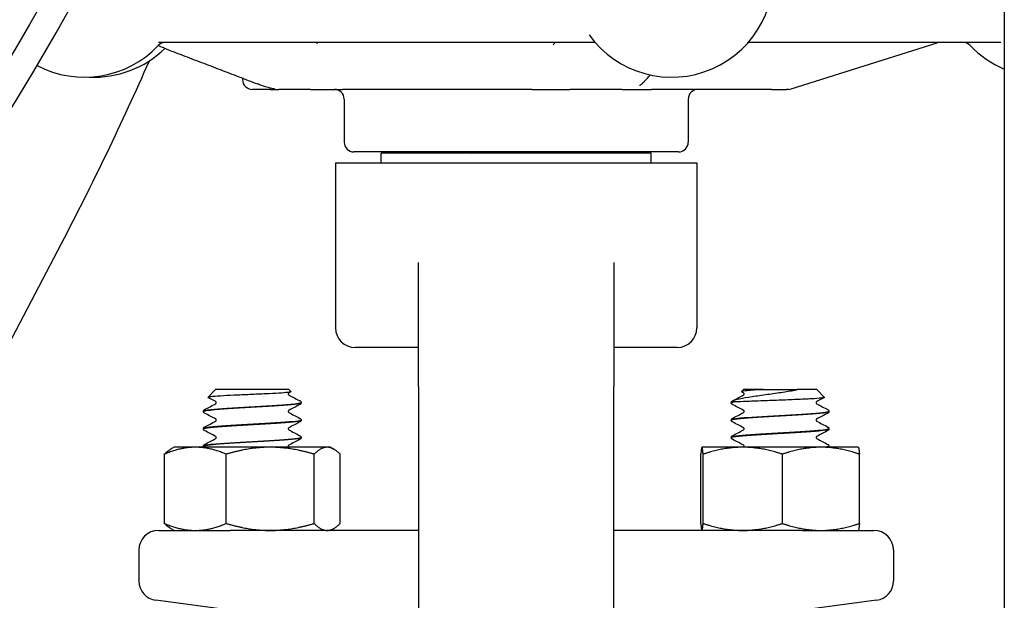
# Model space of a CAD drawing. Header units: inches. Extents: x 24 to 1128, y -69 to 748.
# Tile 464 of 656: x 617.26 to 620.4, y 344.85 to 346.7. Entities that reach past the tile are written whole.
import ezdxf

# ---------------------------------------------------------------- set-up
doc = ezdxf.new("R2010")
doc.units = ezdxf.units.IN
doc.header["$LTSCALE"] = 32
doc.header["$MEASUREMENT"] = 0
doc.layers.add('Visible (ANSI)', color=7, linetype='Continuous', lineweight=30)

msp = doc.modelspace()

# ---------------------------------------------------------------- linework, layer by layer
at = {"layer": 'Visible (ANSI)'}
for p, q in [((620.40363, 374.85867), (620.40363, 339.10867)), ((619.08927, 346.63117), (617.69998, 346.63117)), ((620.39269, 346.63117), (619.58484, 346.63117)), ((619.72273, 346.48262), (620.18854, 346.62972)), ((617.96813, 346.51682), (617.96813, 346.51242)), ((618.05743, 346.48117), (617.99938, 346.48117)), ((618.05743, 346.48117), (618.08457, 346.48117)), ((618.1855, 346.48117), (618.08457, 346.48117)), ((618.1855, 346.48117), (618.28816, 346.48117)), ((618.89284, 346.48117), (618.28816, 346.48117)), ((618.89284, 346.48117), (619.01423, 346.48117)), ((619.18188, 346.48117), (619.01423, 346.48117)), ((619.18188, 346.48117), (619.27608, 346.48117)), ((619.65955, 346.48117), (619.27608, 346.48117)), ((619.65955, 346.48117), (619.70744, 346.48117)), ((619.71332, 346.48117), (619.70744, 346.48117)), ((618.29313, 346.44992), (618.29313, 346.31242)), ((619.39313, 346.44992), (619.39313, 346.31242)), ((619.36188, 346.28117), (618.32438, 346.28117)), ((619.27488, 346.27742), (618.41138, 346.27742)), ((618.41138, 346.24617), (618.41138, 346.27742)), ((618.65563, 346.27742), (618.65563, 346.28117)), ((618.98897, 346.28117), (618.98897, 346.27742)), ((619.27488, 346.24617), (619.27488, 346.27742)), ((618.26563, 346.24617), (619.42063, 346.24617)), ((618.26563, 346.24617), (618.26563, 345.71867)), ((619.42063, 346.24617), (619.42063, 345.71867)), ((615.41982, 342.23117), (617.38931, 345.9885)), ((618.53063, 345.53117), (618.53063, 345.92808)), ((619.15563, 345.92808), (619.15563, 345.53117)), ((618.53063, 345.65617), (618.32813, 345.65617)), ((619.35813, 345.65617), (619.15563, 345.65617)), ((617.88211, 345.52117), (617.8575, 345.49656)), ((618.11665, 345.52117), (617.88211, 345.52117)), ((618.11665, 345.52117), (618.12297, 345.51485)), ((618.53063, 345.53117), (618.53063, 344.52117)), ((619.15563, 344.52117), (619.15563, 345.53117)), ((619.56961, 345.52117), (619.56329, 345.51485)), ((619.63284, 345.52117), (619.56961, 345.52117)), ((619.63284, 345.52117), (619.68719, 345.52117)), ((619.68719, 345.52117), (619.74148, 345.52117)), ((619.80415, 345.52117), (619.74148, 345.52117)), ((619.80415, 345.52117), (619.82876, 345.49656)), ((619.53664, 345.48219), (619.53979, 345.48219)), ((617.84313, 345.45134), (617.84313, 345.45192)), ((618.15563, 345.47915), (618.15563, 345.47973)), ((619.53063, 345.47915), (619.53063, 345.47973)), ((619.84313, 345.45134), (619.84313, 345.45192)), ((618.15563, 345.42354), (618.15563, 345.42412)), ((619.53063, 345.42354), (619.53063, 345.42412)), ((617.84313, 345.39573), (617.84313, 345.39631)), ((619.84313, 345.39573), (619.84313, 345.39631)), ((618.15563, 345.36792), (618.15563, 345.36851)), ((619.53063, 345.36792), (619.53063, 345.36851)), ((617.74938, 345.33717), (617.73833, 345.33079)), ((617.81735, 345.33717), (617.74938, 345.33717)), ((618.05677, 345.33717), (617.81735, 345.33717)), ((617.84313, 345.34012), (617.84313, 345.3407)), ((618.2388, 345.33717), (618.05677, 345.33717)), ((618.24938, 345.33717), (618.2388, 345.33717)), ((618.24938, 345.33717), (618.26043, 345.33079)), ((619.43688, 345.33717), (619.4368, 345.33712)), ((619.43697, 345.33717), (619.43688, 345.33717)), ((619.56749, 345.33717), (619.43697, 345.33717)), ((619.81741, 345.33717), (619.56749, 345.33717)), ((619.93688, 345.33717), (619.81741, 345.33717)), ((619.84313, 345.34012), (619.84313, 345.3407)), ((619.93688, 345.33717), (619.93697, 345.33712)), ((617.71842, 345.0935), (617.71842, 345.31484)), ((617.91629, 345.0935), (617.91629, 345.31484)), ((618.19726, 345.0935), (618.19726, 345.31484)), ((618.28035, 345.0935), (618.28035, 345.31484)), ((619.43325, 345.0935), (619.43325, 345.31484)), ((619.44068, 345.0935), (619.44068, 345.31484)), ((619.69431, 345.0935), (619.69431, 345.31484)), ((619.94051, 345.0935), (619.94051, 345.31484)), ((617.74938, 345.07117), (617.73833, 345.07755)), ((618.24938, 345.07117), (618.26043, 345.07755)), ((617.69938, 345.07117), (617.92827, 345.07117)), ((618.53063, 345.07117), (617.92827, 345.07117)), ((619.75799, 345.07117), (619.15563, 345.07117)), ((619.43688, 345.07117), (619.4368, 345.07122)), ((619.75799, 345.07117), (619.98688, 345.07117)), ((619.93688, 345.07117), (619.93697, 345.07122)), ((617.63688, 345.00867), (617.63688, 344.90979)), ((620.04938, 345.00867), (620.04938, 344.90979)), ((617.92011, 344.81769), (617.69122, 344.84782)), ((619.99504, 344.84782), (619.76615, 344.81769))]:
    msp.add_line(p, q, dxfattribs=at)
msp.add_circle((610.78063, 350.42117), 7.5, dxfattribs=at)
for centre, radius, start, end in [((610.78063, 350.42117), 7.588, 134.247392, 45.752608), ((619.34002, 346.84492), 0.325, 215.65173, 11.53696), ((617.46292, 346.84492), 0.325, 242.18881, 316.55016), ((617.72155, 346.59992), 0.03125, 90, 136.55016), ((620.19795, 346.59992), 0.03125, 90, 107.52557), ((620.27181, 346.59992), 0.03125, 43.44984, 90), ((620.53044, 346.84492), 0.325, 223.44984, 247.03534), ((617.49323, 346.84492), 0.325, 267.32759, 314.23218), ((608.93281, 350.42117), 9.54783, 332.337698, 336.228971), ((617.99938, 346.51242), 0.03125, 180, 270), ((618.26188, 346.44992), 0.03125, 0, 90), ((619.42438, 346.44992), 0.03125, 90, 180), ((619.71332, 346.51242), 0.03125, 270, 287.52557), ((618.32438, 346.31242), 0.03125, 180, 270), ((619.36188, 346.31242), 0.03125, 270, 0), ((618.32813, 345.71867), 0.0625, 180, 270), ((619.35813, 345.71867), 0.0625, 270, 0), ((617.69938, 345.00867), 0.0625, 90, 180), ((619.98688, 345.00867), 0.0625, 0, 90), ((617.69938, 344.90979), 0.0625, 180, 262.5), ((619.98688, 344.90979), 0.0625, 277.5, 0)]:
    msp.add_arc(centre, radius, start, end, dxfattribs=at)
for points in [[(617.71668, 346.6133), (617.71043, 346.6157), (617.70417, 346.61817), (617.69823, 346.62074)], [(619.25275, 346.50617), (619.25929, 346.51313), (619.26583, 346.52008), (619.27237, 346.52704)], [(618.70003, 346.27742), (618.71136, 346.27867), (618.72455, 346.27992), (618.73922, 346.28117)], [(618.87567, 346.28117), (618.86228, 346.27992), (618.84846, 346.27867), (618.83475, 346.27742)], [(618.12262, 345.51406), (618.12043, 345.51291), (618.11824, 345.51176), (618.11605, 345.5106)], [(619.57022, 345.5106), (619.56803, 345.51176), (619.56584, 345.51291), (619.56365, 345.51406)], [(619.63284, 345.52117), (619.62895, 345.52098), (619.62515, 345.52078), (619.62146, 345.52057)], [(619.73897, 345.52057), (619.74004, 345.52077), (619.74089, 345.52097), (619.74148, 345.52117)], [(617.88272, 345.4828), (617.87442, 345.48716), (617.86612, 345.49152), (617.85782, 345.49587)], [(618.11605, 345.50388), (618.12794, 345.49763), (618.13983, 345.49139), (618.15173, 345.48516)], [(618.15204, 345.48499), (618.15194, 345.48505), (618.15184, 345.4851), (618.15173, 345.48516)], [(619.53084, 345.47912), (619.53074, 345.48014), (619.53369, 345.48117), (619.53979, 345.48219)], [(619.53664, 345.48219), (619.53266, 345.48137), (619.53077, 345.48055), (619.53086, 345.47973)], [(619.53453, 345.48516), (619.54643, 345.49139), (619.55833, 345.49763), (619.57022, 345.50388)], [(619.82845, 345.49587), (619.82015, 345.49152), (619.81185, 345.48716), (619.80355, 345.4828)], [(617.84687, 345.45727), (617.85882, 345.46353), (617.87077, 345.46979), (617.88272, 345.47608)], [(618.1519, 345.4738), (618.13994, 345.46754), (618.12799, 345.46128), (618.11605, 345.45499)], [(619.57022, 345.45499), (619.55827, 345.46128), (619.54632, 345.46754), (619.53437, 345.4738)], [(619.80355, 345.47608), (619.81549, 345.46979), (619.82744, 345.46353), (619.8394, 345.45727)], [(617.88272, 345.42719), (617.87077, 345.43347), (617.85882, 345.43974), (617.84687, 345.446)], [(617.84687, 345.40165), (617.85882, 345.40792), (617.87077, 345.41418), (617.88272, 345.42046)], [(618.11605, 345.44827), (618.12799, 345.44199), (618.13994, 345.43572), (618.1519, 345.42946)], [(619.53437, 345.42946), (619.54632, 345.43572), (619.55827, 345.44199), (619.57022, 345.44827)], [(619.8394, 345.446), (619.82744, 345.43974), (619.81549, 345.43347), (619.80355, 345.42719)], [(619.80355, 345.42046), (619.81549, 345.41418), (619.82744, 345.40792), (619.8394, 345.40165)], [(617.88272, 345.37158), (617.87077, 345.37786), (617.85882, 345.38413), (617.84687, 345.39039)], [(618.1519, 345.41819), (618.13994, 345.41193), (618.12799, 345.40566), (618.11605, 345.39938)], [(618.11605, 345.39266), (618.12799, 345.38638), (618.13994, 345.38011), (618.1519, 345.37385)], [(619.57022, 345.39938), (619.55827, 345.40566), (619.54632, 345.41193), (619.53437, 345.41819)], [(619.53437, 345.37385), (619.54632, 345.38011), (619.55827, 345.38638), (619.57022, 345.39266)], [(619.8394, 345.39039), (619.82744, 345.38413), (619.81549, 345.37786), (619.80355, 345.37158)], [(617.84687, 345.34604), (617.85882, 345.3523), (617.87077, 345.35857), (617.88272, 345.36485)], [(618.1519, 345.36258), (618.13994, 345.35632), (618.12799, 345.35005), (618.11605, 345.34377)], [(619.57022, 345.34377), (619.55827, 345.35005), (619.54632, 345.35632), (619.53437, 345.36258)], [(619.80355, 345.36485), (619.81549, 345.35857), (619.82744, 345.3523), (619.8394, 345.34604)], [(619.84313, 345.34009), (619.84308, 345.33897), (619.84266, 345.33792), (619.84216, 345.33717)]]:
    msp.add_open_spline(points, degree=3, dxfattribs=at)
for points, knots in [([(617.80014, 346.63117), (617.80014, 346.63117), (617.80014, 346.63117), (617.80014, 346.63117), (617.80012, 346.63117), (617.80009, 346.63117), (617.80006, 346.63117), (617.79997, 346.63117), (617.7999, 346.63117), (617.79964, 346.63117), (617.79944, 346.63117), (617.79899, 346.63117), (617.79873, 346.63117), (617.79846, 346.63117), (617.79839, 346.63117), (617.79834, 346.63116), (617.79833, 346.63116), (617.79833, 346.63116)], [0.002242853, 0.002242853, 0.002242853, 0.002242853, 0.002305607, 0.002305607, 0.002778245, 0.002778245, 0.003407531, 0.003407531, 0.005085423, 0.005085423, 0.009559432, 0.009559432, 0.015533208, 0.015533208, 0.017882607, 0.017882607, 0.018819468, 0.018819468, 0.018819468, 0.018819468]), ([(618.20338, 346.63117), (618.20457, 346.63051), (618.20579, 346.62985), (618.2071, 346.62919), (618.20737, 346.62905), (618.20774, 346.62888), (618.20787, 346.62882), (618.20811, 346.62871), (618.2082, 346.62867), (618.20823, 346.62866), (618.20824, 346.62866), (618.20824, 346.62866)], [0.075506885, 0.075506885, 0.075506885, 0.075506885, 0.086783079, 0.086783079, 0.089936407, 0.089936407, 0.091973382, 0.091973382, 0.09490981, 0.09490981, 0.095724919, 0.095724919, 0.095724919, 0.095724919]), ([(618.96126, 346.62357), (618.96126, 346.62357), (618.96126, 346.62357), (618.96129, 346.6236), (618.96158, 346.62395), (618.96257, 346.62531), (618.9632, 346.62621), (618.96488, 346.62846), (618.96601, 346.62987), (618.96715, 346.63117)], [0.151733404, 0.151733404, 0.151733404, 0.151733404, 0.152733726, 0.152733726, 0.17283482, 0.17283482, 0.189537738, 0.189537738, 0.209449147, 0.209449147, 0.209449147, 0.209449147]), ([(619.09598, 346.63028), (619.09577, 346.63034), (619.09554, 346.6304), (619.09396, 346.63079), (619.09219, 346.63112), (619.0896, 346.63117), (619.08944, 346.63117), (619.08927, 346.63117)], [0.282916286, 0.282916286, 0.282916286, 0.282916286, 0.285307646, 0.285307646, 0.298248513, 0.298248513, 0.299108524, 0.299108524, 0.299108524, 0.299108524]), ([(617.71668, 346.6133), (617.73665, 346.60563), (617.75661, 346.59796), (617.79655, 346.58262), (617.81652, 346.57496), (617.85646, 346.55963), (617.87643, 346.55197), (617.91637, 346.53665), (617.93635, 346.529), (617.9763, 346.51369), (617.99627, 346.50605), (618.01625, 346.4984)], [0.6477885, 0.6477885, 0.6477885, 0.6477885, 0.84276542, 0.84276542, 1.03774233, 1.03774233, 1.23271925, 1.23271925, 1.42769616, 1.42769616, 1.62267307, 1.62267307, 1.62267307, 1.62267307]), ([(618.07069, 346.48221), (618.07069, 346.48221), (618.07068, 346.48221), (618.07065, 346.48221), (618.07063, 346.48222), (618.07054, 346.48223), (618.0705, 346.48223), (618.07042, 346.48225), (618.07036, 346.48225), (618.07025, 346.48227), (618.07018, 346.48228), (618.07, 346.48231), (618.06988, 346.48233), (618.06929, 346.48241), (618.06886, 346.48248), (618.06762, 346.48268), (618.06683, 346.48281), (618.06357, 346.4834), (618.06089, 346.48398), (618.05546, 346.48532), (618.05271, 346.48606), (618.04717, 346.48766), (618.04434, 346.48852), (618.03718, 346.4908), (618.0329, 346.49225), (618.02444, 346.49528), (618.0203, 346.49686), (618.01625, 346.4984)], [0.26612976, 0.26612976, 0.26612976, 0.26612976, 0.2668941, 0.2668941, 0.26783144, 0.26783144, 0.26830071, 0.26830071, 0.26877383, 0.26877383, 0.26924374, 0.26924374, 0.27018646, 0.27018646, 0.27396155, 0.27396155, 0.28138088, 0.28138088, 0.30389899, 0.30389899, 0.32519321, 0.32519321, 0.34787479, 0.34787479, 0.38447631, 0.38447631, 0.42408822, 0.42408822, 0.42408822, 0.42408822]), ([(619.25275, 346.50617), (619.25241, 346.50581), (619.25183, 346.50519), (619.25042, 346.50369), (619.24962, 346.50288), (619.24667, 346.50003), (619.2444, 346.49812), (619.24092, 346.49549), (619.2396, 346.49456), (619.23806, 346.49351), (619.23761, 346.49322), (619.23738, 346.49306), (619.23735, 346.49304), (619.23735, 346.49304)], [0, 0, 0, 0, 0.014217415, 0.014217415, 0.027587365, 0.027587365, 0.061782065, 0.061782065, 0.083083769, 0.083083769, 0.092845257, 0.092845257, 0.095345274, 0.095345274, 0.095345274, 0.095345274]), ([(618.12297, 345.51485), (618.12311, 345.51471), (618.12315, 345.51457), (618.12268, 345.51367), (618.11908, 345.51292), (618.10584, 345.51141), (618.09624, 345.51066), (618.07213, 345.50914), (618.05779, 345.50839), (618.02611, 345.50688), (618.00905, 345.50613), (617.9744, 345.50461), (617.95715, 345.50386), (617.92472, 345.50235), (617.9099, 345.5016), (617.88474, 345.50008), (617.87471, 345.49933), (617.86091, 345.49782), (617.85737, 345.49707), (617.85739, 345.49617), (617.85753, 345.49602), (617.85782, 345.49587)], [-1.8174748, -1.8174748, -1.8174748, -1.8174748, -1.7949096, -1.7949096, -1.6700584, -1.6700584, -1.5430016, -1.5430016, -1.41374, -1.41374, -1.2822742, -1.2822742, -1.1486049, -1.1486049, -1.0127327, -1.0127327, -0.8746582, -0.8746582, -0.7343822, -0.7343822, -0.7065085, -0.7065085, -0.7065085, -0.7065085]), ([(619.53423, 345.48499), (619.5385, 345.48732), (619.54638, 345.48967), (619.56824, 345.49443), (619.58175, 345.49679), (619.61234, 345.50156), (619.62893, 345.50391), (619.6628, 345.50867), (619.67969, 345.51102), (619.71144, 345.51578), (619.72607, 345.51813), (619.73897, 345.52057)], [-0.67634923, -0.67634923, -0.67634923, -0.67634923, -0.52774982, -0.52774982, -0.38555901, -0.38555901, -0.25020713, -0.25020713, -0.12168954, -0.12168954, 0, 0, 0, 0]), ([(619.62146, 345.52057), (619.61012, 345.51992), (619.60001, 345.51927), (619.58288, 345.51798), (619.57604, 345.51734), (619.56552, 345.51594), (619.5628, 345.51519), (619.56326, 345.51431), (619.56341, 345.51418), (619.56365, 345.51406)], [-2.12179282, -2.12179282, -2.12179282, -2.12179282, -2.02048123, -2.02048123, -1.91755472, -1.91755472, -1.79490964, -1.79490964, -1.77433809, -1.77433809, -1.77433809, -1.77433809]), ([(617.88432, 345.47944), (617.88432, 345.48051), (617.88387, 345.48151), (617.88317, 345.48247), (617.88291, 345.48266), (617.88273, 345.48279), (617.88269, 345.48281), (617.88269, 345.48281)], [0, 0, 0, 0, 0.017919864, 0.017919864, 0.032518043, 0.032518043, 0.040461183, 0.040461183, 0.040461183, 0.040461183]), ([(618.11607, 345.51062), (618.11607, 345.51062), (618.11591, 345.51054), (618.11538, 345.50999), (618.11511, 345.50965), (618.11463, 345.50864), (618.11445, 345.50794), (618.11445, 345.50724)], [0.003893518, 0.003893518, 0.003893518, 0.003893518, 0.02135506, 0.02135506, 0.032660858, 0.032660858, 0.044379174, 0.044379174, 0.044379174, 0.044379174]), ([(618.11445, 345.50724), (618.11445, 345.50617), (618.11489, 345.50517), (618.1156, 345.50421), (618.11585, 345.50402), (618.11604, 345.50389), (618.11607, 345.50387), (618.11607, 345.50387)], [0, 0, 0, 0, 0.017919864, 0.017919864, 0.032518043, 0.032518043, 0.040461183, 0.040461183, 0.040461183, 0.040461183]), ([(618.15356, 345.48394), (618.15347, 345.48402), (618.15337, 345.4841), (618.15297, 345.48443), (618.1526, 345.48469), (618.15204, 345.48499)], [-0.025931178, -0.025931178, -0.025931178, -0.025931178, -0.019551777, -0.019551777, 0, 0, 0, 0]), ([(618.15356, 345.48394), (618.15399, 345.48356), (618.15445, 345.48306), (618.15526, 345.48167), (618.15558, 345.48073), (618.15563, 345.47975)], [0, 0, 0, 0, 0.013250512, 0.013250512, 0.027054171, 0.027054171, 0.027054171, 0.027054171]), ([(619.53063, 345.47975), (619.53069, 345.48089), (619.53112, 345.48195), (619.53197, 345.48322), (619.53234, 345.48362), (619.5327, 345.48394)], [0, 0, 0, 0, 0.015967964, 0.015967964, 0.027043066, 0.027043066, 0.027043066, 0.027043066]), ([(619.53664, 345.48219), (619.53404, 345.48222), (619.53283, 345.48234), (619.53195, 345.48272), (619.53191, 345.48292), (619.53206, 345.48323), (619.53211, 345.48331), (619.53223, 345.48346), (619.53226, 345.4835), (619.53232, 345.48357), (619.53234, 345.48359), (619.53239, 345.48364), (619.53241, 345.48366), (619.53245, 345.4837), (619.53247, 345.48372), (619.53251, 345.48376), (619.53254, 345.48379), (619.5326, 345.48384), (619.53263, 345.48388), (619.53277, 345.484), (619.53288, 345.48409), (619.5333, 345.48443), (619.53367, 345.48469), (619.53423, 345.48499)], [-0.17168991, -0.17168991, -0.17168991, -0.17168991, -0.0982332, -0.0982332, -0.0491093, -0.0491093, -0.03761956, -0.03761956, -0.03394059, -0.03394059, -0.03224924, -0.03224924, -0.03117451, -0.03117451, -0.03017054, -0.03017054, -0.0289244, -0.0289244, -0.02683852, -0.02683852, -0.01955178, -0.01955178, 0, 0, 0, 0]), ([(619.62476, 345.48499), (619.61445, 345.48457), (619.60463, 345.4842), (619.58618, 345.48353), (619.57762, 345.48324), (619.55674, 345.48256), (619.54642, 345.48224), (619.53979, 345.48219)], [-0.3187664, -0.3187664, -0.3187664, -0.3187664, -0.23449039, -0.23449039, -0.1487662, -0.1487662, 0, 0, 0, 0]), ([(619.57182, 345.50724), (619.57182, 345.50832), (619.57137, 345.50931), (619.57067, 345.51027), (619.57041, 345.51046), (619.57023, 345.5106), (619.57019, 345.51062), (619.57019, 345.51062)], [0, 0, 0, 0, 0.017919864, 0.017919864, 0.032518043, 0.032518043, 0.040461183, 0.040461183, 0.040461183, 0.040461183]), ([(619.57019, 345.50387), (619.57019, 345.50387), (619.57036, 345.50394), (619.57088, 345.50449), (619.57116, 345.50484), (619.57164, 345.50585), (619.57182, 345.50654), (619.57182, 345.50724)], [0.003893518, 0.003893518, 0.003893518, 0.003893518, 0.02135506, 0.02135506, 0.032660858, 0.032660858, 0.044379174, 0.044379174, 0.044379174, 0.044379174]), ([(619.82876, 345.49656), (619.82884, 345.49648), (619.82888, 345.4964), (619.82886, 345.49556), (619.82517, 345.49481), (619.81084, 345.49329), (619.80025, 345.49254), (619.77337, 345.49103), (619.75727, 345.49028), (619.72156, 345.48876), (619.70224, 345.48801), (619.66287, 345.4865), (619.64319, 345.48575), (619.62476, 345.48499)], [-0.74958937, -0.74958937, -0.74958937, -0.74958937, -0.73438222, -0.73438222, -0.59190522, -0.59190522, -0.44722789, -0.44722789, -0.30035084, -0.30035084, -0.15127467, -0.15127467, 0, 0, 0, 0]), ([(619.80357, 345.48281), (619.80357, 345.48281), (619.80341, 345.48274), (619.80288, 345.48219), (619.80261, 345.48184), (619.80213, 345.48083), (619.80195, 345.48014), (619.80195, 345.47944)], [0.003893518, 0.003893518, 0.003893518, 0.003893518, 0.02135506, 0.02135506, 0.032660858, 0.032660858, 0.044379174, 0.044379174, 0.044379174, 0.044379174]), ([(617.84313, 345.45195), (617.84319, 345.45308), (617.84362, 345.45415), (617.8446, 345.45562), (617.84513, 345.4561), (617.84605, 345.45681), (617.84646, 345.45705), (617.84687, 345.45727)], [0, 0, 0, 0, 0.015967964, 0.015967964, 0.031253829, 0.031253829, 0.045415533, 0.045415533, 0.045415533, 0.045415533]), ([(617.84687, 345.446), (617.84624, 345.44633), (617.84556, 345.44673), (617.84446, 345.44787), (617.84407, 345.44837), (617.84342, 345.44966), (617.84318, 345.45047), (617.84313, 345.45132)], [0, 0, 0, 0, 0.022095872, 0.022095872, 0.033561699, 0.033561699, 0.045438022, 0.045438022, 0.045438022, 0.045438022]), ([(617.84334, 345.45132), (617.84348, 345.4534), (617.85649, 345.45549), (617.88039, 345.45758), (617.91258, 345.46039), (617.96363, 345.46321), (618.01312, 345.46602), (618.06304, 345.46886), (618.11002, 345.4717), (618.13494, 345.47454), (618.14842, 345.47608), (618.15536, 345.47761), (618.15543, 345.47915)], [-14.1400278, -14.1400278, -14.1400278, -14.1400278, -13.4320997, -13.4320997, -13.4320997, -12.4783682, -12.4783682, -12.4783682, -11.5160648, -11.5160648, -11.5160648, -10.9955743, -10.9955743, -10.9955743, -10.9955743]), ([(618.15541, 345.47975), (618.1553, 345.47775), (618.14336, 345.47574), (618.12118, 345.47374), (618.09002, 345.47092), (618.03948, 345.4681), (617.98984, 345.46528), (617.94021, 345.46247), (617.89278, 345.45965), (617.86658, 345.45683), (617.85135, 345.4552), (617.84353, 345.45356), (617.84345, 345.45192)], [4.7095281, 4.7095281, 4.7095281, 4.7095281, 5.3893637, 5.3893637, 5.3893637, 6.3443154, 6.3443154, 6.3443154, 7.2990044, 7.2990044, 7.2990044, 7.8539816, 7.8539816, 7.8539816, 7.8539816]), ([(617.88269, 345.47606), (617.88269, 345.47606), (617.88286, 345.47614), (617.88338, 345.47669), (617.88366, 345.47703), (617.88414, 345.47804), (617.88432, 345.47874), (617.88432, 345.47944)], [0.003893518, 0.003893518, 0.003893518, 0.003893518, 0.02135506, 0.02135506, 0.032660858, 0.032660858, 0.044379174, 0.044379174, 0.044379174, 0.044379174]), ([(618.11607, 345.45501), (618.11607, 345.45501), (618.11591, 345.45493), (618.11538, 345.45438), (618.11511, 345.45404), (618.11463, 345.45303), (618.11445, 345.45233), (618.11445, 345.45163)], [0.003893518, 0.003893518, 0.003893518, 0.003893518, 0.02135506, 0.02135506, 0.032660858, 0.032660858, 0.044379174, 0.044379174, 0.044379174, 0.044379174]), ([(618.11445, 345.45163), (618.11445, 345.45056), (618.11489, 345.44956), (618.1156, 345.4486), (618.11585, 345.44841), (618.11604, 345.44828), (618.11607, 345.44826), (618.11607, 345.44826)], [0, 0, 0, 0, 0.017919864, 0.017919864, 0.032518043, 0.032518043, 0.040461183, 0.040461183, 0.040461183, 0.040461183]), ([(618.15563, 345.47912), (618.15557, 345.47799), (618.15515, 345.47692), (618.15417, 345.47545), (618.15364, 345.47497), (618.15272, 345.47426), (618.1523, 345.47402), (618.1519, 345.4738)], [0, 0, 0, 0, 0.015967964, 0.015967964, 0.031253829, 0.031253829, 0.045415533, 0.045415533, 0.045415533, 0.045415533]), ([(619.53437, 345.4738), (619.53374, 345.47413), (619.53306, 345.47454), (619.53196, 345.47567), (619.53157, 345.47617), (619.53092, 345.47746), (619.53068, 345.47828), (619.53063, 345.47912)], [0, 0, 0, 0, 0.022095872, 0.022095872, 0.033561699, 0.033561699, 0.045438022, 0.045438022, 0.045438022, 0.045438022]), ([(619.53064, 345.42351), (619.53063, 345.42358), (619.53064, 345.42365), (619.53066, 345.42371), (619.53168, 345.42654), (619.55827, 345.42937), (619.5997, 345.4322), (619.64094, 345.43501), (619.69577, 345.43783), (619.74224, 345.44064), (619.78853, 345.44345), (619.82531, 345.44625), (619.83795, 345.44905), (619.84139, 345.44982), (619.84301, 345.45058), (619.84292, 345.45134)], [-17.2816205, -17.2816205, -17.2816205, -17.2816205, -17.2584859, -17.2584859, -17.2584859, -16.2999201, -16.2999201, -16.2999201, -15.3458188, -15.3458188, -15.3458188, -14.3954331, -14.3954331, -14.3954331, -14.1371669, -14.1371669, -14.1371669, -14.1371669]), ([(619.84282, 345.45195), (619.84293, 345.45076), (619.83898, 345.44957), (619.83083, 345.44839), (619.8115, 345.44557), (619.76908, 345.44276), (619.72055, 345.43994), (619.67203, 345.43713), (619.6187, 345.43431), (619.5819, 345.4315), (619.54973, 345.42904), (619.53094, 345.42658), (619.53069, 345.42412)], [7.8511208, 7.8511208, 7.8511208, 7.8511208, 8.2534333, 8.2534333, 8.2534333, 9.2076053, 9.2076053, 9.2076053, 10.1615232, 10.1615232, 10.1615232, 10.9955743, 10.9955743, 10.9955743, 10.9955743]), ([(619.57182, 345.45163), (619.57182, 345.4527), (619.57137, 345.4537), (619.57067, 345.45466), (619.57041, 345.45485), (619.57023, 345.45499), (619.57019, 345.45501), (619.57019, 345.45501)], [0, 0, 0, 0, 0.017919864, 0.017919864, 0.032518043, 0.032518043, 0.040461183, 0.040461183, 0.040461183, 0.040461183]), ([(619.57019, 345.44826), (619.57019, 345.44826), (619.57036, 345.44833), (619.57088, 345.44888), (619.57116, 345.44923), (619.57164, 345.45024), (619.57182, 345.45093), (619.57182, 345.45163)], [0.003893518, 0.003893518, 0.003893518, 0.003893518, 0.02135506, 0.02135506, 0.032660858, 0.032660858, 0.044379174, 0.044379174, 0.044379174, 0.044379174]), ([(619.80195, 345.47944), (619.80195, 345.47836), (619.80239, 345.47737), (619.8031, 345.47641), (619.80335, 345.47622), (619.80354, 345.47608), (619.80357, 345.47606), (619.80357, 345.47606)], [0, 0, 0, 0, 0.017919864, 0.017919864, 0.032518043, 0.032518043, 0.040461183, 0.040461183, 0.040461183, 0.040461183]), ([(619.8394, 345.45727), (619.84003, 345.45693), (619.8407, 345.45653), (619.84181, 345.45539), (619.8422, 345.4549), (619.84285, 345.45361), (619.84309, 345.45279), (619.84313, 345.45195)], [0, 0, 0, 0, 0.022095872, 0.022095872, 0.033561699, 0.033561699, 0.045438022, 0.045438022, 0.045438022, 0.045438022]), ([(619.84313, 345.45132), (619.84307, 345.45018), (619.84265, 345.44912), (619.84167, 345.44765), (619.84114, 345.44716), (619.84022, 345.44646), (619.8398, 345.44621), (619.8394, 345.446)], [0, 0, 0, 0, 0.015967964, 0.015967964, 0.031253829, 0.031253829, 0.045415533, 0.045415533, 0.045415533, 0.045415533]), ([(618.15557, 345.42414), (618.15562, 345.42378), (618.15528, 345.42342), (618.15452, 345.42306), (618.14859, 345.42025), (618.11762, 345.41743), (618.07399, 345.41462), (618.03037, 345.41181), (617.97524, 345.409), (617.93066, 345.40618), (617.88609, 345.40337), (617.85322, 345.40056), (617.84519, 345.39775), (617.84382, 345.39727), (617.84318, 345.39679), (617.84324, 345.39631)], [10.9927134, 10.9927134, 10.9927134, 10.9927134, 11.1151899, 11.1151899, 11.1151899, 12.0686082, 12.0686082, 12.0686082, 13.0217811, 13.0217811, 13.0217811, 13.9747115, 13.9747115, 13.9747115, 14.1371669, 14.1371669, 14.1371669, 14.1371669]), ([(617.84338, 345.3957), (617.84325, 345.39659), (617.84543, 345.39748), (617.85005, 345.39837), (617.86461, 345.40118), (617.90302, 345.40398), (617.94998, 345.40679), (617.99687, 345.40958), (618.05107, 345.41238), (618.09109, 345.41518), (618.13088, 345.41797), (618.15556, 345.42075), (618.15563, 345.42354)], [-20.4232131, -20.4232131, -20.4232131, -20.4232131, -20.1217618, -20.1217618, -20.1217618, -19.1712317, -19.1712317, -19.1712317, -18.2223022, -18.2223022, -18.2223022, -17.2787596, -17.2787596, -17.2787596, -17.2787596]), ([(617.88432, 345.42383), (617.88432, 345.4249), (617.88387, 345.4259), (617.88317, 345.42685), (617.88291, 345.42705), (617.88273, 345.42718), (617.88269, 345.4272), (617.88269, 345.4272)], [0, 0, 0, 0, 0.017919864, 0.017919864, 0.032518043, 0.032518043, 0.040461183, 0.040461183, 0.040461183, 0.040461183]), ([(617.88269, 345.42045), (617.88269, 345.42045), (617.88286, 345.42053), (617.88338, 345.42108), (617.88366, 345.42142), (617.88414, 345.42243), (617.88432, 345.42312), (617.88432, 345.42383)], [0.003893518, 0.003893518, 0.003893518, 0.003893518, 0.02135506, 0.02135506, 0.032660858, 0.032660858, 0.044379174, 0.044379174, 0.044379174, 0.044379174]), ([(618.1519, 345.42946), (618.15253, 345.42913), (618.1532, 345.42873), (618.15431, 345.42759), (618.1547, 345.42709), (618.15535, 345.4258), (618.15559, 345.42499), (618.15563, 345.42414)], [0, 0, 0, 0, 0.022095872, 0.022095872, 0.033561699, 0.033561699, 0.045438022, 0.045438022, 0.045438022, 0.045438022]), ([(618.15563, 345.42351), (618.15557, 345.42238), (618.15515, 345.42131), (618.15417, 345.41984), (618.15364, 345.41936), (618.15272, 345.41865), (618.1523, 345.4184), (618.1519, 345.41819)], [0, 0, 0, 0, 0.015967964, 0.015967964, 0.031253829, 0.031253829, 0.045415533, 0.045415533, 0.045415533, 0.045415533]), ([(619.53063, 345.42414), (619.53069, 345.42528), (619.53112, 345.42634), (619.5321, 345.42781), (619.53263, 345.42829), (619.53355, 345.429), (619.53396, 345.42925), (619.53437, 345.42946)], [0, 0, 0, 0, 0.015967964, 0.015967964, 0.031253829, 0.031253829, 0.045415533, 0.045415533, 0.045415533, 0.045415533]), ([(619.53437, 345.41819), (619.53374, 345.41852), (619.53306, 345.41892), (619.53196, 345.42006), (619.53157, 345.42056), (619.53092, 345.42185), (619.53068, 345.42267), (619.53063, 345.42351)], [0, 0, 0, 0, 0.022095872, 0.022095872, 0.033561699, 0.033561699, 0.045438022, 0.045438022, 0.045438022, 0.045438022]), ([(619.80357, 345.4272), (619.80357, 345.4272), (619.80341, 345.42713), (619.80288, 345.42657), (619.80261, 345.42623), (619.80213, 345.42522), (619.80195, 345.42453), (619.80195, 345.42383)], [0.003893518, 0.003893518, 0.003893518, 0.003893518, 0.02135506, 0.02135506, 0.032660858, 0.032660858, 0.044379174, 0.044379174, 0.044379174, 0.044379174]), ([(619.80195, 345.42383), (619.80195, 345.42275), (619.80239, 345.42176), (619.8031, 345.4208), (619.80335, 345.42061), (619.80354, 345.42047), (619.80357, 345.42045), (619.80357, 345.42045)], [0, 0, 0, 0, 0.017919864, 0.017919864, 0.032518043, 0.032518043, 0.040461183, 0.040461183, 0.040461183, 0.040461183]), ([(617.84313, 345.39634), (617.84319, 345.39747), (617.84362, 345.39853), (617.8446, 345.4), (617.84513, 345.40049), (617.84605, 345.4012), (617.84646, 345.40144), (617.84687, 345.40165)], [0, 0, 0, 0, 0.015967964, 0.015967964, 0.031253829, 0.031253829, 0.045415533, 0.045415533, 0.045415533, 0.045415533]), ([(617.84687, 345.39039), (617.84624, 345.39072), (617.84556, 345.39112), (617.84446, 345.39226), (617.84407, 345.39276), (617.84342, 345.39405), (617.84318, 345.39486), (617.84313, 345.3957)], [0, 0, 0, 0, 0.022095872, 0.022095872, 0.033561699, 0.033561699, 0.045438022, 0.045438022, 0.045438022, 0.045438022]), ([(618.11607, 345.39939), (618.11607, 345.39939), (618.11591, 345.39932), (618.11538, 345.39877), (618.11511, 345.39843), (618.11463, 345.39741), (618.11445, 345.39672), (618.11445, 345.39602)], [0.003893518, 0.003893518, 0.003893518, 0.003893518, 0.02135506, 0.02135506, 0.032660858, 0.032660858, 0.044379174, 0.044379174, 0.044379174, 0.044379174]), ([(618.11445, 345.39602), (618.11445, 345.39495), (618.11489, 345.39395), (618.1156, 345.39299), (618.11585, 345.3928), (618.11604, 345.39266), (618.11607, 345.39265), (618.11607, 345.39265)], [0, 0, 0, 0, 0.017919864, 0.017919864, 0.032518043, 0.032518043, 0.040461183, 0.040461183, 0.040461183, 0.040461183]), ([(619.84303, 345.39634), (619.84289, 345.394), (619.82618, 345.39166), (619.79683, 345.38932), (619.76159, 345.38651), (619.70903, 345.3837), (619.66016, 345.38089), (619.61129, 345.37808), (619.56739, 345.37527), (619.54596, 345.37246), (619.53591, 345.37114), (619.53093, 345.36982), (619.53096, 345.36851)], [14.1343061, 14.1343061, 14.1343061, 14.1343061, 14.9274022, 14.9274022, 14.9274022, 15.879856, 15.879856, 15.879856, 16.8320759, 16.8320759, 16.8320759, 17.2787596, 17.2787596, 17.2787596, 17.2787596]), ([(619.53094, 345.3679), (619.53096, 345.36961), (619.53946, 345.37132), (619.55594, 345.37303), (619.58313, 345.37585), (619.63129, 345.37868), (619.68107, 345.3815), (619.73074, 345.38431), (619.78069, 345.38713), (619.81092, 345.38994), (619.83162, 345.39187), (619.8427, 345.3938), (619.84289, 345.39573)], [-23.5648058, -23.5648058, -23.5648058, -23.5648058, -22.9847675, -22.9847675, -22.9847675, -22.0283448, -22.0283448, -22.0283448, -21.0740719, -21.0740719, -21.0740719, -20.4203522, -20.4203522, -20.4203522, -20.4203522]), ([(619.57182, 345.39602), (619.57182, 345.39709), (619.57137, 345.39809), (619.57067, 345.39905), (619.57041, 345.39924), (619.57023, 345.39938), (619.57019, 345.39939), (619.57019, 345.39939)], [0, 0, 0, 0, 0.017919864, 0.017919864, 0.032518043, 0.032518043, 0.040461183, 0.040461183, 0.040461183, 0.040461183]), ([(619.57019, 345.39265), (619.57019, 345.39265), (619.57036, 345.39272), (619.57088, 345.39327), (619.57116, 345.39361), (619.57164, 345.39463), (619.57182, 345.39532), (619.57182, 345.39602)], [0.003893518, 0.003893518, 0.003893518, 0.003893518, 0.02135506, 0.02135506, 0.032660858, 0.032660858, 0.044379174, 0.044379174, 0.044379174, 0.044379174]), ([(619.8394, 345.40165), (619.84003, 345.40132), (619.8407, 345.40092), (619.84181, 345.39978), (619.8422, 345.39929), (619.84285, 345.398), (619.84309, 345.39718), (619.84313, 345.39634)], [0, 0, 0, 0, 0.022095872, 0.022095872, 0.033561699, 0.033561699, 0.045438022, 0.045438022, 0.045438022, 0.045438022]), ([(619.84313, 345.3957), (619.84307, 345.39457), (619.84265, 345.39351), (619.84167, 345.39204), (619.84114, 345.39155), (619.84022, 345.39085), (619.8398, 345.3906), (619.8394, 345.39039)], [0, 0, 0, 0, 0.015967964, 0.015967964, 0.031253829, 0.031253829, 0.045415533, 0.045415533, 0.045415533, 0.045415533]), ([(617.84319, 345.34009), (617.84329, 345.34256), (617.86215, 345.34504), (617.89447, 345.34751), (617.93168, 345.35035), (617.98577, 345.35319), (618.03469, 345.35604), (618.08346, 345.35887), (618.12575, 345.36171), (618.14439, 345.36455), (618.1518, 345.36567), (618.15539, 345.3668), (618.15532, 345.36792)], [-26.7063984, -26.7063984, -26.7063984, -26.7063984, -25.8688703, -25.8688703, -25.8688703, -24.9048316, -24.9048316, -24.9048316, -23.9435311, -23.9435311, -23.9435311, -23.5619449, -23.5619449, -23.5619449, -23.5619449]), ([(618.15531, 345.36853), (618.15535, 345.36703), (618.14892, 345.36553), (618.13611, 345.36403), (618.11211, 345.36123), (618.06637, 345.35842), (618.01711, 345.35561), (617.96788, 345.3528), (617.91642, 345.35), (617.88326, 345.34719), (617.85772, 345.34503), (617.84354, 345.34286), (617.84329, 345.3407)], [17.2758987, 17.2758987, 17.2758987, 17.2758987, 17.7840647, 17.7840647, 17.7840647, 18.7358252, 18.7358252, 18.7358252, 19.6873602, 19.6873602, 19.6873602, 20.4203522, 20.4203522, 20.4203522, 20.4203522]), ([(617.88432, 345.36822), (617.88432, 345.36929), (617.88387, 345.37028), (617.88317, 345.37124), (617.88291, 345.37144), (617.88273, 345.37157), (617.88269, 345.37159), (617.88269, 345.37159)], [0, 0, 0, 0, 0.017919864, 0.017919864, 0.032518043, 0.032518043, 0.040461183, 0.040461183, 0.040461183, 0.040461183]), ([(617.88269, 345.36484), (617.88269, 345.36484), (617.88286, 345.36491), (617.88338, 345.36547), (617.88366, 345.36581), (617.88414, 345.36682), (617.88432, 345.36751), (617.88432, 345.36822)], [0.003893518, 0.003893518, 0.003893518, 0.003893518, 0.02135506, 0.02135506, 0.032660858, 0.032660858, 0.044379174, 0.044379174, 0.044379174, 0.044379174]), ([(618.1519, 345.37385), (618.15253, 345.37352), (618.1532, 345.37312), (618.15431, 345.37198), (618.1547, 345.37148), (618.15535, 345.37019), (618.15559, 345.36938), (618.15563, 345.36853)], [0, 0, 0, 0, 0.022095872, 0.022095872, 0.033561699, 0.033561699, 0.045438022, 0.045438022, 0.045438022, 0.045438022]), ([(618.15563, 345.3679), (618.15557, 345.36676), (618.15515, 345.3657), (618.15417, 345.36423), (618.15364, 345.36375), (618.15272, 345.36304), (618.1523, 345.36279), (618.1519, 345.36258)], [0, 0, 0, 0, 0.015967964, 0.015967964, 0.031253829, 0.031253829, 0.045415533, 0.045415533, 0.045415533, 0.045415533]), ([(619.53063, 345.36853), (619.53069, 345.36967), (619.53112, 345.37073), (619.5321, 345.3722), (619.53263, 345.37268), (619.53355, 345.37339), (619.53396, 345.37364), (619.53437, 345.37385)], [0, 0, 0, 0, 0.015967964, 0.015967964, 0.031253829, 0.031253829, 0.045415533, 0.045415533, 0.045415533, 0.045415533]), ([(619.53437, 345.36258), (619.53374, 345.36291), (619.53306, 345.36331), (619.53196, 345.36445), (619.53157, 345.36495), (619.53092, 345.36624), (619.53068, 345.36706), (619.53063, 345.3679)], [0, 0, 0, 0, 0.022095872, 0.022095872, 0.033561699, 0.033561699, 0.045438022, 0.045438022, 0.045438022, 0.045438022]), ([(619.80357, 345.37159), (619.80357, 345.37159), (619.80341, 345.37152), (619.80288, 345.37096), (619.80261, 345.37062), (619.80213, 345.36961), (619.80195, 345.36892), (619.80195, 345.36822)], [0.003893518, 0.003893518, 0.003893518, 0.003893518, 0.02135506, 0.02135506, 0.032660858, 0.032660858, 0.044379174, 0.044379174, 0.044379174, 0.044379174]), ([(619.80195, 345.36822), (619.80195, 345.36714), (619.80239, 345.36615), (619.8031, 345.36519), (619.80335, 345.36499), (619.80354, 345.36486), (619.80357, 345.36484), (619.80357, 345.36484)], [0, 0, 0, 0, 0.017919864, 0.017919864, 0.032518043, 0.032518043, 0.040461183, 0.040461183, 0.040461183, 0.040461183]), ([(617.84313, 345.34073), (617.84319, 345.34186), (617.84362, 345.34292), (617.8446, 345.34439), (617.84513, 345.34488), (617.84605, 345.34558), (617.84646, 345.34583), (617.84687, 345.34604)], [0, 0, 0, 0, 0.015967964, 0.015967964, 0.031253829, 0.031253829, 0.045415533, 0.045415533, 0.045415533, 0.045415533]), ([(617.8441, 345.33717), (617.84398, 345.33736), (617.84386, 345.33756), (617.84342, 345.33843), (617.84318, 345.33925), (617.84313, 345.34009)], [0.029606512, 0.029606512, 0.029606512, 0.029606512, 0.033561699, 0.033561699, 0.045438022, 0.045438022, 0.045438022, 0.045438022]), ([(618.11607, 345.34378), (618.11607, 345.34378), (618.11591, 345.34371), (618.11538, 345.34316), (618.11511, 345.34282), (618.11463, 345.3418), (618.11445, 345.34111), (618.11445, 345.34041)], [0.003893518, 0.003893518, 0.003893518, 0.003893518, 0.02135506, 0.02135506, 0.032660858, 0.032660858, 0.044379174, 0.044379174, 0.044379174, 0.044379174]), ([(618.11445, 345.34041), (618.11445, 345.33934), (618.11489, 345.33834), (618.11553, 345.33747), (618.11575, 345.33728), (618.11588, 345.33717)], [0, 0, 0, 0, 0.017919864, 0.017919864, 0.029530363, 0.029530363, 0.029530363, 0.029530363]), ([(619.57182, 345.34041), (619.57182, 345.34148), (619.57137, 345.34248), (619.57067, 345.34344), (619.57041, 345.34363), (619.57023, 345.34377), (619.57019, 345.34378), (619.57019, 345.34378)], [0, 0, 0, 0, 0.017919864, 0.017919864, 0.032518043, 0.032518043, 0.040461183, 0.040461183, 0.040461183, 0.040461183]), ([(619.57039, 345.33717), (619.57046, 345.33723), (619.57056, 345.33732), (619.57088, 345.33766), (619.57116, 345.338), (619.57164, 345.33902), (619.57182, 345.33971), (619.57182, 345.34041)], [0.01487233, 0.01487233, 0.01487233, 0.01487233, 0.02135506, 0.02135506, 0.032660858, 0.032660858, 0.044379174, 0.044379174, 0.044379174, 0.044379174]), ([(619.84297, 345.34073), (619.84308, 345.34007), (619.84192, 345.33942), (619.83942, 345.33877), (619.83739, 345.33824), (619.83447, 345.3377), (619.83076, 345.33717)], [20.41749138, 20.41749138, 20.41749138, 20.41749138, 20.63867267, 20.63867267, 20.63867267, 20.81932014, 20.81932014, 20.81932014, 20.81932014]), ([(619.8344, 345.33717), (619.8382, 345.33782), (619.84083, 345.33847), (619.84213, 345.33911), (619.8428, 345.33945), (619.84311, 345.33978), (619.84308, 345.34012)], [-27.03673772, -27.03673772, -27.03673772, -27.03673772, -26.81712276, -26.81712276, -26.81712276, -26.70353756, -26.70353756, -26.70353756, -26.70353756]), ([(619.8394, 345.34604), (619.84003, 345.34571), (619.8407, 345.34531), (619.84181, 345.34417), (619.8422, 345.34368), (619.84285, 345.34239), (619.84309, 345.34157), (619.84313, 345.34073)], [0, 0, 0, 0, 0.022095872, 0.022095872, 0.033561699, 0.033561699, 0.045438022, 0.045438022, 0.045438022, 0.045438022])]:
    msp.add_open_spline(points, degree=3, knots=knots, dxfattribs=at)
for points, weights in [([(617.81735, 345.33717), (617.77144, 345.33717), (617.71842, 345.31484)], [1, 1.0379548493, 1]), ([(617.71842, 345.31484), (617.72888, 345.32533), (617.73833, 345.33079)], [1, 1.01747875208, 1.01885907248]), ([(617.91629, 345.31484), (617.86327, 345.33717), (617.81735, 345.33717)], [1, 1.0379548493, 1]), ([(618.05677, 345.33717), (617.99158, 345.33717), (617.91629, 345.31484)], [1, 1.0379548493, 1]), ([(618.19726, 345.31484), (618.12197, 345.33717), (618.05677, 345.33717)], [1, 1.0379548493, 1]), ([(618.2388, 345.33717), (618.21952, 345.33717), (618.19726, 345.31484)], [1, 1.0379548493, 1]), ([(618.28035, 345.31484), (618.25808, 345.33717), (618.2388, 345.33717)], [1, 1.0379548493, 1]), ([(619.43697, 345.33717), (619.43524, 345.33717), (619.43325, 345.31484)], [1, 1.0379548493, 1]), ([(619.44068, 345.31484), (619.43869, 345.33717), (619.43697, 345.33717)], [1, 1.0379548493, 1]), ([(619.56749, 345.33717), (619.50864, 345.33717), (619.44068, 345.31484)], [1, 1.0379548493, 1]), ([(619.69431, 345.31484), (619.62635, 345.33717), (619.56749, 345.33717)], [1, 1.0379548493, 1]), ([(619.81741, 345.33717), (619.76028, 345.33717), (619.69431, 345.31484)], [1, 1.0379548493, 1]), ([(619.94051, 345.31484), (619.87454, 345.33717), (619.81741, 345.33717)], [1, 1.0379548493, 1]), ([(619.93697, 345.33712), (619.93861, 345.33617), (619.94051, 345.31484)], [1.00335456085, 1.03619606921, 1]), ([(617.73833, 345.07755), (617.72888, 345.08301), (617.71842, 345.0935)], [1.01885907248, 1.01747875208, 1]), ([(617.71842, 345.0935), (617.77144, 345.07117), (617.81735, 345.07117)], [1, 1.0379548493, 1]), ([(617.81735, 345.07117), (617.86327, 345.07117), (617.91629, 345.0935)], [1, 1.0379548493, 1]), ([(617.91629, 345.0935), (617.99158, 345.07117), (618.05677, 345.07117)], [1, 1.0379548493, 1]), ([(618.05677, 345.07117), (618.12197, 345.07117), (618.19726, 345.0935)], [1, 1.0379548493, 1]), ([(618.19726, 345.0935), (618.21952, 345.07117), (618.2388, 345.07117)], [1, 1.0379548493, 1]), ([(618.2388, 345.07117), (618.25808, 345.07117), (618.28035, 345.0935)], [1, 1.0379548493, 1]), ([(619.43325, 345.0935), (619.43524, 345.07117), (619.43697, 345.07117)], [1, 1.0379548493, 1]), ([(619.43697, 345.07117), (619.43869, 345.07117), (619.44068, 345.0935)], [1, 1.0379548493, 1]), ([(619.44068, 345.0935), (619.50864, 345.07117), (619.56749, 345.07117)], [1, 1.0379548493, 1]), ([(619.56749, 345.07117), (619.62635, 345.07117), (619.69431, 345.0935)], [1, 1.0379548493, 1]), ([(619.69431, 345.0935), (619.76028, 345.07117), (619.81741, 345.07117)], [1, 1.0379548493, 1]), ([(619.81741, 345.07117), (619.87454, 345.07117), (619.94051, 345.0935)], [1, 1.0379548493, 1]), ([(619.94051, 345.0935), (619.93861, 345.07217), (619.93697, 345.07122)], [1, 1.03619606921, 1.00335456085])]:
    msp.add_rational_spline(points, weights, degree=2, dxfattribs=at)

doc.saveas('drawing.dxf')
